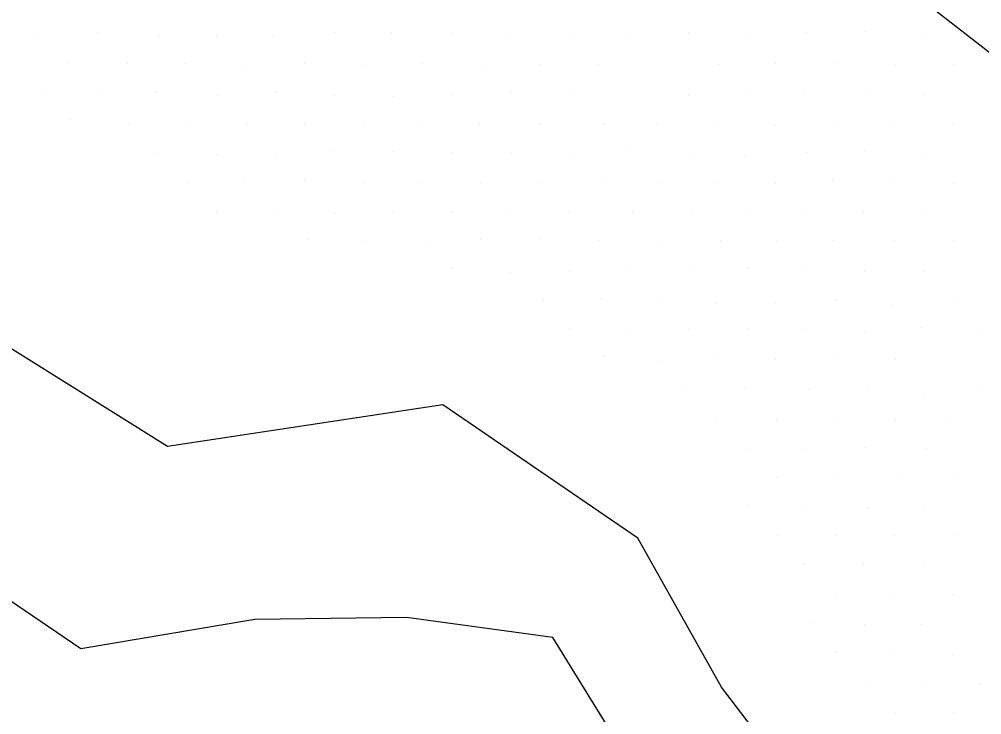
# Model space of a CAD drawing. Extents: x 1602514 to 1609837, y 863887 to 871157.
# Drawn here: x 1606691.2 to 1606760.4, y 865450 to 865500.1 of the extents above; entities that cross this region are included whole.
import ezdxf

# ---------------------------------------------------------------- set-up
doc = ezdxf.new("R2010")
doc.units = 0
for name, color, linetype in [('Survey-Ridge Lines', 7, 'Continuous'), ('Survey-Spot dirt', 7, 'Continuous'), ('Survey-Vegetation trees', 7, 'Continuous')]:
    doc.layers.add(name, color=color, linetype=linetype)

msp = doc.modelspace()

# ---------------------------------------------------------------- linework, layer by layer
at = {"layer": 'Survey-Ridge Lines'}
for points in [[(1606650.22, 865301.921), (1606650.38, 865324.006), (1606659.849, 865344.393), (1606675.117, 865377.23), (1606687.933, 865399.098), (1606703.156, 865420.857), (1606721.43, 865430.482), (1606729.535, 865431.11), (1606751.538, 865439.087), (1606741.69, 865452.025), (1606735.675, 865462.729), (1606721.633, 865472.315), (1606701.836, 865469.327), (1606684.197, 865480.349), (1606661.616, 865518.143), (1606621.477, 865535.965), (1606610.436, 865540.114)], [(1606650.22, 865301.921), (1606650.38, 865324.006), (1606659.849, 865344.393), (1606675.117, 865377.23), (1606687.933, 865399.098), (1606703.156, 865420.857), (1606721.43, 865430.482), (1606729.535, 865431.11), (1606751.538, 865439.087), (1606741.69, 865452.025), (1606735.675, 865462.729), (1606721.633, 865472.315), (1606701.836, 865469.327), (1606684.197, 865480.349), (1606661.616, 865518.143), (1606621.477, 865535.965), (1606610.436, 865540.114)], [(1606631.838, 865330.145), (1606642.33, 865349.521), (1606656.33, 865383.17), (1606670.993, 865404.391), (1606690.208, 865430.693), (1606715.656, 865441.929), (1606732.256, 865439.856), (1606737.177, 865442.231), (1606734.3, 865447.903), (1606729.559, 865455.589), (1606719.029, 865457.025), (1606708.114, 865456.881), (1606695.597, 865454.768), (1606675.241, 865468.612)], [(1606631.838, 865330.145), (1606642.33, 865349.521), (1606656.33, 865383.17), (1606670.993, 865404.391), (1606690.208, 865430.693), (1606715.656, 865441.929), (1606732.256, 865439.856), (1606737.177, 865442.231), (1606734.3, 865447.903), (1606729.559, 865455.589), (1606719.029, 865457.025), (1606708.114, 865456.881), (1606695.597, 865454.768), (1606675.241, 865468.612)]]:
    msp.add_lwpolyline(points, dxfattribs=at)
at = {"layer": 'Survey-Spot dirt'}
for p, q in [((1606692.527, 865498.939), (1606692.527, 865498.939)), ((1606692.527, 865498.939), (1606692.527, 865498.939)), ((1606696.823, 865499.006), (1606696.823, 865499.006)), ((1606696.823, 865499.006), (1606696.823, 865499.006)), ((1606709.453, 865498.92), (1606709.453, 865498.92)), ((1606709.453, 865498.92), (1606709.453, 865498.92)), ((1606713.844, 865499.091), (1606713.844, 865499.091)), ((1606713.844, 865499.091), (1606713.844, 865499.091)), ((1606717.956, 865499.082), (1606717.956, 865499.082)), ((1606717.956, 865499.082), (1606717.956, 865499.082)), ((1606722.325, 865499.002), (1606722.325, 865499.002)), ((1606722.325, 865499.002), (1606722.325, 865499.002)), ((1606726.46, 865498.909), (1606726.46, 865498.909)), ((1606726.46, 865498.909), (1606726.46, 865498.909)), ((1606735.068, 865498.991), (1606735.068, 865498.991)), ((1606735.068, 865498.991), (1606735.068, 865498.991)), ((1606739.315, 865499.112), (1606739.315, 865499.112)), ((1606739.315, 865499.112), (1606739.315, 865499.112)), ((1606743.474, 865499.056), (1606743.474, 865499.056)), ((1606743.474, 865499.056), (1606743.474, 865499.056)), ((1606747.843, 865499.039), (1606747.843, 865499.039)), ((1606747.843, 865499.039), (1606747.843, 865499.039)), ((1606752.076, 865499.139), (1606752.076, 865499.139)), ((1606752.076, 865499.139), (1606752.076, 865499.139)), ((1606701.216, 865498.864), (1606701.216, 865498.864)), ((1606701.216, 865498.864), (1606701.216, 865498.864)), ((1606705.385, 865498.889), (1606705.385, 865498.889)), ((1606705.385, 865498.889), (1606705.385, 865498.889)), ((1606730.859, 865498.781), (1606730.859, 865498.781)), ((1606730.859, 865498.781), (1606730.859, 865498.781)), ((1606756.369, 865498.882), (1606756.369, 865498.882)), ((1606756.369, 865498.882), (1606756.369, 865498.882)), ((1606694.654, 865496.928), (1606694.654, 865496.928)), ((1606694.654, 865496.928), (1606694.654, 865496.928)), ((1606698.987, 865496.882), (1606698.987, 865496.882)), ((1606698.987, 865496.882), (1606698.987, 865496.882)), ((1606703.165, 865496.843), (1606703.165, 865496.843)), ((1606703.165, 865496.843), (1606703.165, 865496.843)), ((1606711.671, 865496.858), (1606711.671, 865496.858)), ((1606711.671, 865496.858), (1606711.671, 865496.858)), ((1606720.211, 865496.926), (1606720.211, 865496.926)), ((1606720.211, 865496.926), (1606720.211, 865496.926)), ((1606745.563, 865496.898), (1606745.563, 865496.898)), ((1606745.563, 865496.898), (1606745.563, 865496.898)), ((1606749.813, 865496.873), (1606749.813, 865496.873)), ((1606749.813, 865496.873), (1606749.813, 865496.873)), ((1606707.431, 865496.752), (1606707.431, 865496.752)), ((1606707.431, 865496.752), (1606707.431, 865496.752)), ((1606715.834, 865496.782), (1606715.834, 865496.782)), ((1606715.834, 865496.782), (1606715.834, 865496.782)), ((1606724.488, 865496.642), (1606724.488, 865496.642)), ((1606724.488, 865496.642), (1606724.488, 865496.642)), ((1606728.682, 865496.808), (1606728.682, 865496.808)), ((1606728.682, 865496.808), (1606728.682, 865496.808)), ((1606732.83, 865496.755), (1606732.83, 865496.755)), ((1606732.83, 865496.755), (1606732.83, 865496.755)), ((1606741.463, 865496.8), (1606741.463, 865496.8)), ((1606741.463, 865496.8), (1606741.463, 865496.8)), ((1606754.18, 865496.708), (1606754.18, 865496.708)), ((1606754.18, 865496.708), (1606754.18, 865496.708)), ((1606758.371, 865496.763), (1606758.371, 865496.763)), ((1606758.371, 865496.763), (1606758.371, 865496.763)), ((1606692.791, 865494.899), (1606692.791, 865494.899)), ((1606692.791, 865494.899), (1606692.791, 865494.899)), ((1606696.838, 865494.799), (1606696.838, 865494.799)), ((1606696.838, 865494.799), (1606696.838, 865494.799)), ((1606701.054, 865494.765), (1606701.054, 865494.765)), ((1606701.054, 865494.765), (1606701.054, 865494.765)), ((1606709.59, 865494.757), (1606709.59, 865494.757)), ((1606709.59, 865494.757), (1606709.59, 865494.757)), ((1606726.514, 865494.839), (1606726.514, 865494.839)), ((1606726.514, 865494.839), (1606726.514, 865494.839)), ((1606705.424, 865494.638), (1606705.424, 865494.638)), ((1606705.424, 865494.638), (1606705.424, 865494.638)), ((1606713.815, 865494.677), (1606713.815, 865494.677)), ((1606713.815, 865494.677), (1606713.815, 865494.677)), ((1606718.096, 865494.52), (1606718.096, 865494.52)), ((1606718.096, 865494.52), (1606718.096, 865494.52)), ((1606722.333, 865494.616), (1606722.333, 865494.616)), ((1606722.333, 865494.616), (1606722.333, 865494.616)), ((1606730.837, 865494.729), (1606730.837, 865494.729)), ((1606730.837, 865494.729), (1606730.837, 865494.729)), ((1606739.288, 865494.603), (1606739.288, 865494.603)), ((1606739.288, 865494.603), (1606739.288, 865494.603)), ((1606743.438, 865494.711), (1606743.438, 865494.711)), ((1606743.438, 865494.711), (1606743.438, 865494.711)), ((1606747.671, 865494.69), (1606747.671, 865494.69)), ((1606747.671, 865494.69), (1606747.671, 865494.69)), ((1606752.039, 865494.715), (1606752.039, 865494.715)), ((1606752.039, 865494.715), (1606752.039, 865494.715)), ((1606756.331, 865494.635), (1606756.331, 865494.635)), ((1606756.331, 865494.635), (1606756.331, 865494.635)), ((1606694.889, 865492.933), (1606694.889, 865492.933)), ((1606694.889, 865492.933), (1606694.889, 865492.933)), ((1606754.046, 865492.687), (1606754.046, 865492.687)), ((1606754.046, 865492.687), (1606754.046, 865492.687)), ((1606699.091, 865492.484), (1606699.091, 865492.484)), ((1606699.091, 865492.484), (1606699.091, 865492.484)), ((1606703.197, 865492.624), (1606703.197, 865492.624)), ((1606703.197, 865492.624), (1606703.197, 865492.624)), ((1606707.541, 865492.567), (1606707.541, 865492.567)), ((1606707.541, 865492.567), (1606707.541, 865492.567)), ((1606711.662, 865492.569), (1606711.662, 865492.569)), ((1606711.662, 865492.569), (1606711.662, 865492.569)), ((1606715.915, 865492.421), (1606715.915, 865492.421)), ((1606715.915, 865492.421), (1606715.915, 865492.421)), ((1606720.166, 865492.623), (1606720.166, 865492.623)), ((1606720.166, 865492.623), (1606720.166, 865492.623)), ((1606724.317, 865492.496), (1606724.317, 865492.496)), ((1606724.317, 865492.496), (1606724.317, 865492.496)), ((1606728.671, 865492.494), (1606728.671, 865492.494)), ((1606728.671, 865492.494), (1606728.671, 865492.494)), ((1606733.233, 865492.537), (1606733.233, 865492.537)), ((1606733.233, 865492.537), (1606733.233, 865492.537)), ((1606737.053, 865492.561), (1606737.053, 865492.561)), ((1606737.053, 865492.561), (1606737.053, 865492.561)), ((1606741.17, 865492.306), (1606741.17, 865492.306)), ((1606741.17, 865492.306), (1606741.17, 865492.306)), ((1606745.61, 865492.438), (1606745.61, 865492.438)), ((1606745.61, 865492.438), (1606745.61, 865492.438)), ((1606749.791, 865492.547), (1606749.791, 865492.547)), ((1606749.791, 865492.547), (1606749.791, 865492.547)), ((1606758.412, 865492.578), (1606758.412, 865492.578)), ((1606758.412, 865492.578), (1606758.412, 865492.578)), ((1606735.094, 865490.589), (1606735.094, 865490.589)), ((1606735.094, 865490.589), (1606735.094, 865490.589)), ((1606751.983, 865490.587), (1606751.983, 865490.587)), ((1606751.983, 865490.587), (1606751.983, 865490.587)), ((1606701.11, 865490.449), (1606701.11, 865490.449)), ((1606701.11, 865490.449), (1606701.11, 865490.449)), ((1606705.379, 865490.347), (1606705.379, 865490.347)), ((1606705.379, 865490.347), (1606705.379, 865490.347)), ((1606709.659, 865490.356), (1606709.659, 865490.356)), ((1606709.659, 865490.356), (1606709.659, 865490.356)), ((1606713.758, 865490.524), (1606713.758, 865490.524)), ((1606713.758, 865490.524), (1606713.758, 865490.524)), ((1606718.099, 865490.509), (1606718.099, 865490.509)), ((1606718.099, 865490.509), (1606718.099, 865490.509)), ((1606722.248, 865490.469), (1606722.248, 865490.469)), ((1606722.248, 865490.469), (1606722.248, 865490.469)), ((1606726.604, 865490.394), (1606726.604, 865490.394)), ((1606726.604, 865490.394), (1606726.604, 865490.394)), ((1606730.858, 865490.404), (1606730.858, 865490.404)), ((1606730.858, 865490.404), (1606730.858, 865490.404)), ((1606739.432, 865490.345), (1606739.432, 865490.345)), ((1606739.432, 865490.345), (1606739.432, 865490.345)), ((1606743.451, 865490.265), (1606743.451, 865490.265)), ((1606743.451, 865490.265), (1606743.451, 865490.265)), ((1606747.823, 865490.438), (1606747.823, 865490.438)), ((1606747.823, 865490.438), (1606747.823, 865490.438)), ((1606756.374, 865490.358), (1606756.374, 865490.358)), ((1606756.374, 865490.358), (1606756.374, 865490.358)), ((1606703.328, 865488.34), (1606703.328, 865488.34)), ((1606703.328, 865488.34), (1606703.328, 865488.34)), ((1606707.4, 865488.405), (1606707.4, 865488.405)), ((1606707.4, 865488.405), (1606707.4, 865488.405)), ((1606711.722, 865488.477), (1606711.722, 865488.477)), ((1606711.722, 865488.477), (1606711.722, 865488.477)), ((1606715.989, 865488.278), (1606715.989, 865488.278)), ((1606715.989, 865488.278), (1606715.989, 865488.278)), ((1606720.11, 865488.238), (1606720.11, 865488.238)), ((1606720.11, 865488.238), (1606720.11, 865488.238)), ((1606724.379, 865488.279), (1606724.379, 865488.279)), ((1606724.379, 865488.279), (1606724.379, 865488.279)), ((1606728.733, 865488.238), (1606728.733, 865488.238)), ((1606728.733, 865488.238), (1606728.733, 865488.238)), ((1606733.028, 865488.355), (1606733.028, 865488.355)), ((1606733.028, 865488.355), (1606733.028, 865488.355)), ((1606737.166, 865488.274), (1606737.166, 865488.274)), ((1606737.166, 865488.274), (1606737.166, 865488.274)), ((1606741.415, 865488.272), (1606741.415, 865488.272)), ((1606741.415, 865488.272), (1606741.415, 865488.272)), ((1606745.588, 865488.239), (1606745.588, 865488.239)), ((1606745.588, 865488.239), (1606745.588, 865488.239)), ((1606749.697, 865488.429), (1606749.697, 865488.429)), ((1606749.697, 865488.429), (1606749.697, 865488.429)), ((1606754.052, 865488.35), (1606754.052, 865488.35)), ((1606754.052, 865488.35), (1606754.052, 865488.35)), ((1606758.399, 865488.346), (1606758.399, 865488.346)), ((1606758.399, 865488.346), (1606758.399, 865488.346)), ((1606705.36, 865486.18), (1606705.36, 865486.18)), ((1606705.36, 865486.18), (1606705.36, 865486.18)), ((1606709.508, 865486.136), (1606709.508, 865486.136)), ((1606709.508, 865486.136), (1606709.508, 865486.136)), ((1606713.912, 865486.085), (1606713.912, 865486.085)), ((1606713.912, 865486.085), (1606713.912, 865486.085)), ((1606718.066, 865486.153), (1606718.066, 865486.153)), ((1606718.066, 865486.153), (1606718.066, 865486.153)), ((1606722.307, 865486.229), (1606722.307, 865486.229)), ((1606722.307, 865486.229), (1606722.307, 865486.229)), ((1606726.464, 865486.273), (1606726.464, 865486.273)), ((1606726.464, 865486.273), (1606726.464, 865486.273)), ((1606730.735, 865486.171), (1606730.735, 865486.171)), ((1606730.735, 865486.171), (1606730.735, 865486.171)), ((1606735.322, 865486.175), (1606735.322, 865486.175)), ((1606735.322, 865486.175), (1606735.322, 865486.175)), ((1606739.513, 865486.317), (1606739.513, 865486.317)), ((1606739.513, 865486.317), (1606739.513, 865486.317)), ((1606743.489, 865486.262), (1606743.489, 865486.262)), ((1606743.489, 865486.262), (1606743.489, 865486.262)), ((1606747.716, 865486.129), (1606747.716, 865486.129)), ((1606747.716, 865486.129), (1606747.716, 865486.129)), ((1606751.899, 865486.191), (1606751.899, 865486.191)), ((1606751.899, 865486.191), (1606751.899, 865486.191)), ((1606756.182, 865486.239), (1606756.182, 865486.239)), ((1606756.182, 865486.239), (1606756.182, 865486.239)), ((1606711.903, 865484.188), (1606711.903, 865484.188)), ((1606711.903, 865484.188), (1606711.903, 865484.188)), ((1606715.896, 865484.13), (1606715.896, 865484.13)), ((1606715.896, 865484.13), (1606715.896, 865484.13)), ((1606720.371, 865484.009), (1606720.371, 865484.009)), ((1606720.371, 865484.009), (1606720.371, 865484.009)), ((1606724.371, 865484.188), (1606724.371, 865484.188)), ((1606724.371, 865484.188), (1606724.371, 865484.188)), ((1606728.661, 865484.26), (1606728.661, 865484.26)), ((1606728.661, 865484.26), (1606728.661, 865484.26)), ((1606732.879, 865484.139), (1606732.879, 865484.139)), ((1606732.879, 865484.139), (1606732.879, 865484.139)), ((1606737.148, 865484.014), (1606737.148, 865484.014)), ((1606737.148, 865484.014), (1606737.148, 865484.014)), ((1606741.608, 865484.113), (1606741.608, 865484.113)), ((1606741.608, 865484.113), (1606741.608, 865484.113)), ((1606745.653, 865484.035), (1606745.653, 865484.035)), ((1606745.653, 865484.035), (1606745.653, 865484.035)), ((1606749.756, 865484.112), (1606749.756, 865484.112)), ((1606749.756, 865484.112), (1606749.756, 865484.112)), ((1606754.149, 865484.074), (1606754.149, 865484.074)), ((1606754.149, 865484.074), (1606754.149, 865484.074)), ((1606758.393, 865484.066), (1606758.393, 865484.066)), ((1606758.393, 865484.066), (1606758.393, 865484.066)), ((1606722.341, 865482.166), (1606722.341, 865482.166)), ((1606722.341, 865482.166), (1606722.341, 865482.166)), ((1606726.5, 865481.776), (1606726.5, 865481.776)), ((1606726.5, 865481.776), (1606726.5, 865481.776)), ((1606730.723, 865481.959), (1606730.723, 865481.959)), ((1606730.723, 865481.959), (1606730.723, 865481.959)), ((1606735.12, 865482.029), (1606735.12, 865482.029)), ((1606735.12, 865482.029), (1606735.12, 865482.029)), ((1606739.441, 865482.03), (1606739.441, 865482.03)), ((1606739.441, 865482.03), (1606739.441, 865482.03)), ((1606743.563, 865482.185), (1606743.563, 865482.185)), ((1606743.563, 865482.185), (1606743.563, 865482.185)), ((1606747.553, 865481.979), (1606747.553, 865481.979)), ((1606747.553, 865481.979), (1606747.553, 865481.979)), ((1606751.97, 865481.942), (1606751.97, 865481.942)), ((1606751.97, 865481.942), (1606751.97, 865481.942)), ((1606756.214, 865481.935), (1606756.214, 865481.935)), ((1606756.214, 865481.935), (1606756.214, 865481.935)), ((1606728.873, 865479.843), (1606728.873, 865479.843)), ((1606728.873, 865479.843), (1606728.873, 865479.843)), ((1606732.963, 865479.975), (1606732.963, 865479.975)), ((1606732.963, 865479.975), (1606732.963, 865479.975)), ((1606737.137, 865479.762), (1606737.137, 865479.762)), ((1606737.137, 865479.762), (1606737.137, 865479.762)), ((1606741.299, 865479.615), (1606741.299, 865479.615)), ((1606741.299, 865479.615), (1606741.299, 865479.615)), ((1606745.588, 865479.714), (1606745.588, 865479.714)), ((1606745.588, 865479.714), (1606745.588, 865479.714)), ((1606749.889, 865479.799), (1606749.889, 865479.799)), ((1606749.889, 865479.799), (1606749.889, 865479.799)), ((1606758.451, 865480), (1606758.451, 865480)), ((1606758.451, 865480), (1606758.451, 865480)), ((1606754.01, 865479.459), (1606754.01, 865479.459)), ((1606754.01, 865479.459), (1606754.01, 865479.459)), ((1606730.782, 865477.765), (1606730.782, 865477.765)), ((1606730.782, 865477.765), (1606730.782, 865477.765)), ((1606735.051, 865477.584), (1606735.051, 865477.584)), ((1606735.051, 865477.584), (1606735.051, 865477.584)), ((1606739.324, 865477.73), (1606739.324, 865477.73)), ((1606739.324, 865477.73), (1606739.324, 865477.73)), ((1606743.656, 865477.804), (1606743.656, 865477.804)), ((1606743.656, 865477.804), (1606743.656, 865477.804)), ((1606747.757, 865477.789), (1606747.757, 865477.789)), ((1606747.757, 865477.789), (1606747.757, 865477.789)), ((1606752.051, 865477.585), (1606752.051, 865477.585)), ((1606752.051, 865477.585), (1606752.051, 865477.585)), ((1606756.078, 865477.876), (1606756.078, 865477.876)), ((1606756.078, 865477.876), (1606756.078, 865477.876)), ((1606760.375, 865477.762), (1606760.375, 865477.762)), ((1606760.375, 865477.762), (1606760.375, 865477.762)), ((1606733.231, 865475.831), (1606733.231, 865475.831)), ((1606733.231, 865475.831), (1606733.231, 865475.831)), ((1606737.173, 865475.515), (1606737.173, 865475.515)), ((1606737.173, 865475.515), (1606737.173, 865475.515)), ((1606741.386, 865475.631), (1606741.386, 865475.631)), ((1606741.386, 865475.631), (1606741.386, 865475.631)), ((1606745.596, 865475.593), (1606745.596, 865475.593)), ((1606745.596, 865475.593), (1606745.596, 865475.593)), ((1606749.849, 865475.691), (1606749.849, 865475.691)), ((1606749.849, 865475.691), (1606749.849, 865475.691)), ((1606754.199, 865475.604), (1606754.199, 865475.604)), ((1606754.199, 865475.604), (1606754.199, 865475.604)), ((1606739.168, 865473.458), (1606739.168, 865473.458)), ((1606739.168, 865473.458), (1606739.168, 865473.458)), ((1606743.44, 865473.497), (1606743.44, 865473.497)), ((1606743.44, 865473.497), (1606743.44, 865473.497)), ((1606747.967, 865473.396), (1606747.967, 865473.396)), ((1606747.967, 865473.396), (1606747.967, 865473.396)), ((1606752.242, 865473.411), (1606752.242, 865473.411)), ((1606752.242, 865473.411), (1606752.242, 865473.411)), ((1606760.382, 865473.36), (1606760.382, 865473.36)), ((1606760.382, 865473.36), (1606760.382, 865473.36)), ((1606756.229, 865473.059), (1606756.229, 865473.059)), ((1606756.229, 865473.059), (1606756.229, 865473.059)), ((1606741.31, 865471.339), (1606741.31, 865471.339)), ((1606741.31, 865471.339), (1606741.31, 865471.339)), ((1606745.655, 865471.24), (1606745.655, 865471.24)), ((1606745.655, 865471.24), (1606745.655, 865471.24)), ((1606749.816, 865471.336), (1606749.816, 865471.336)), ((1606749.816, 865471.336), (1606749.816, 865471.336)), ((1606754.22, 865471.226), (1606754.22, 865471.226)), ((1606754.22, 865471.226), (1606754.22, 865471.226)), ((1606758.175, 865471.321), (1606758.175, 865471.321)), ((1606758.175, 865471.321), (1606758.175, 865471.321)), ((1606743.481, 865469.204), (1606743.481, 865469.204)), ((1606743.481, 865469.204), (1606743.481, 865469.204)), ((1606747.744, 865469.158), (1606747.744, 865469.158)), ((1606747.744, 865469.158), (1606747.744, 865469.158)), ((1606752.067, 865469.237), (1606752.067, 865469.237)), ((1606752.067, 865469.237), (1606752.067, 865469.237)), ((1606756.427, 865469.137), (1606756.427, 865469.137)), ((1606756.427, 865469.137), (1606756.427, 865469.137)), ((1606745.669, 865467.119), (1606745.669, 865467.119)), ((1606745.669, 865467.119), (1606745.669, 865467.119)), ((1606749.807, 865467.192), (1606749.807, 865467.192)), ((1606749.807, 865467.192), (1606749.807, 865467.192)), ((1606754.36, 865467.105), (1606754.36, 865467.105)), ((1606754.36, 865467.105), (1606754.36, 865467.105)), ((1606758.445, 865467.038), (1606758.445, 865467.038)), ((1606758.445, 865467.038), (1606758.445, 865467.038)), ((1606743.63, 865465.091), (1606743.63, 865465.091)), ((1606743.63, 865465.091), (1606743.63, 865465.091)), ((1606747.728, 865465.015), (1606747.728, 865465.015)), ((1606747.728, 865465.015), (1606747.728, 865465.015)), ((1606756.208, 865465.014), (1606756.208, 865465.014)), ((1606756.208, 865465.014), (1606756.208, 865465.014)), ((1606752.175, 865464.948), (1606752.175, 865464.948)), ((1606752.175, 865464.948), (1606752.175, 865464.948)), ((1606745.699, 865463.014), (1606745.699, 865463.014)), ((1606745.699, 865463.014), (1606745.699, 865463.014)), ((1606749.984, 865462.911), (1606749.984, 865462.911)), ((1606749.984, 865462.911), (1606749.984, 865462.911)), ((1606754.136, 865462.972), (1606754.136, 865462.972)), ((1606754.136, 865462.972), (1606754.136, 865462.972)), ((1606758.438, 865462.912), (1606758.438, 865462.912)), ((1606758.438, 865462.912), (1606758.438, 865462.912)), ((1606751.913, 865460.868), (1606751.913, 865460.868)), ((1606751.913, 865460.868), (1606751.913, 865460.868)), ((1606747.656, 865460.807), (1606747.656, 865460.807)), ((1606747.656, 865460.807), (1606747.656, 865460.807)), ((1606756.292, 865460.759), (1606756.292, 865460.759)), ((1606756.292, 865460.759), (1606756.292, 865460.759)), ((1606749.869, 865458.702), (1606749.869, 865458.702)), ((1606749.869, 865458.702), (1606749.869, 865458.702)), ((1606754.09, 865458.589), (1606754.09, 865458.589)), ((1606754.09, 865458.589), (1606754.09, 865458.589)), ((1606758.346, 865458.682), (1606758.346, 865458.682)), ((1606758.346, 865458.682), (1606758.346, 865458.682)), ((1606748.333, 865456.587), (1606748.333, 865456.587)), ((1606748.333, 865456.587), (1606748.333, 865456.587)), ((1606751.996, 865456.531), (1606751.996, 865456.531)), ((1606751.996, 865456.531), (1606751.996, 865456.531)), ((1606756.097, 865456.532), (1606756.097, 865456.532)), ((1606756.097, 865456.532), (1606756.097, 865456.532)), ((1606749.892, 865454.516), (1606749.892, 865454.516)), ((1606749.892, 865454.516), (1606749.892, 865454.516)), ((1606754.165, 865454.433), (1606754.165, 865454.433)), ((1606754.165, 865454.433), (1606754.165, 865454.433)), ((1606758.317, 865454.392), (1606758.317, 865454.392)), ((1606758.317, 865454.392), (1606758.317, 865454.392)), ((1606752.116, 865452.187), (1606752.116, 865452.187)), ((1606752.116, 865452.187), (1606752.116, 865452.187)), ((1606756.399, 865452.242), (1606756.399, 865452.242)), ((1606756.399, 865452.242), (1606756.399, 865452.242)), ((1606760.33, 865452.313), (1606760.33, 865452.313)), ((1606760.33, 865452.313), (1606760.33, 865452.313)), ((1606754.211, 865450.099), (1606754.211, 865450.099)), ((1606754.211, 865450.099), (1606754.211, 865450.099)), ((1606758.388, 865450.135), (1606758.388, 865450.135)), ((1606758.388, 865450.135), (1606758.388, 865450.135))]:
    msp.add_line(p, q, dxfattribs=at)
at = {"layer": 'Survey-Vegetation trees'}
msp.add_lwpolyline([(1606966.169, 865108.64), (1606926.006, 865368.719), (1606585.429, 865634.789), (1606394.188, 865784.978), (1606151.898, 865922.968), (1606027.705, 866037.325), (1605914.18, 866179.127), (1605665.453, 866233.318)], dxfattribs=at)
msp.add_lwpolyline([(1606966.169, 865108.64), (1606926.006, 865368.719), (1606585.429, 865634.789), (1606394.188, 865784.978), (1606151.898, 865922.968), (1606027.705, 866037.325), (1605914.18, 866179.127), (1605665.453, 866233.318)], dxfattribs=at)

doc.saveas('drawing.dxf')
